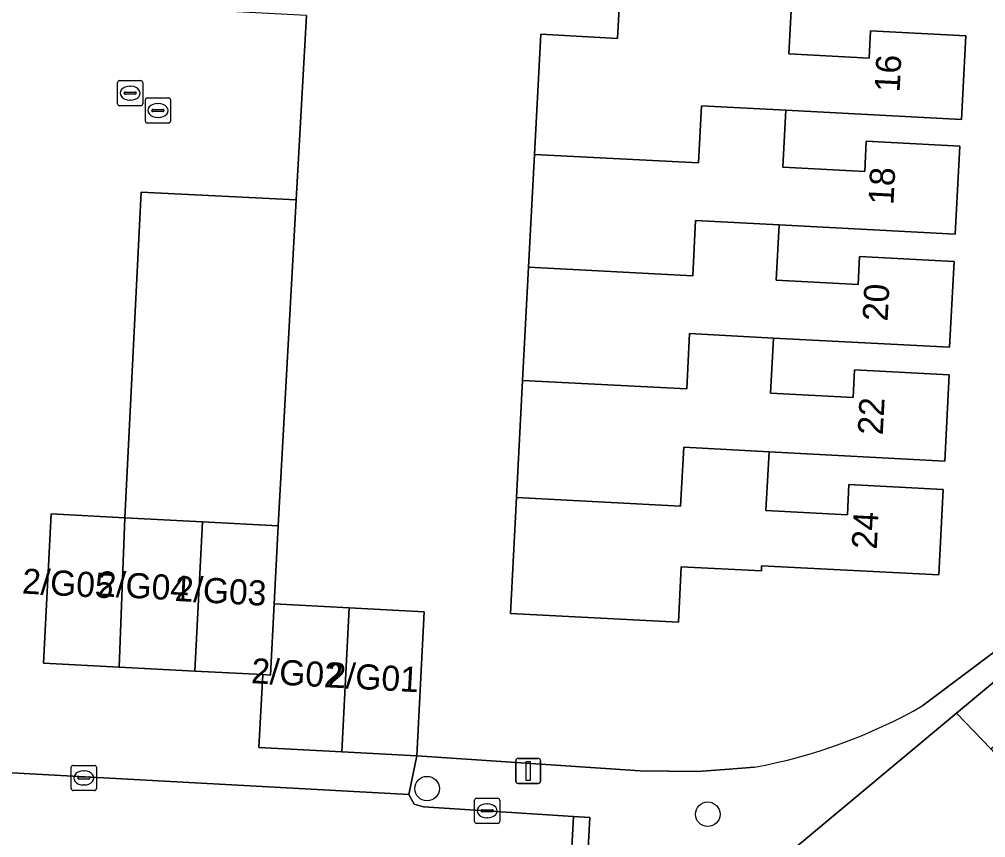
# Model space of a CAD drawing. Extents: x 162989 to 165008, y 383432 to 384338.
# Drawn here: x 164752.22 to 164790.72, y 383673.27 to 383705.86 of the extents above; entities that cross this region are included whole.
import ezdxf

# ---------------------------------------------------------------- set-up
doc = ezdxf.new("R2010")
doc.units = 0
for name, color, linetype in [('IMGEO_Boom', 7, 'Continuous'), ('IMGEO_Erf', 7, 'Continuous'), ('IMGEO_Kolk', 7, 'Continuous'), ('IMGEO_Lichtmast', 7, 'Continuous'), ('IMGEO_Pand', 7, 'Continuous'), ('IMGEO_Pand_nummerreeks', 7, 'Continuous'), ('IMGEO_Parkeervlak_open', 7, 'Continuous'), ('IMGEO_Rijbaan_lokaal_gesloten', 7, 'Continuous'), ('IMGEO_Rijbaan_lokaal_open', 7, 'Continuous'), ('IMGEO_Rioolput', 7, 'Continuous'), ('IMGEO_Voetpad_open', 7, 'Continuous')]:
    doc.layers.add(name, color=color, linetype=linetype)

msp = doc.modelspace()

# ---------------------------------------------------------------- linework, layer by layer
at = {"layer": 'IMGEO_Boom'}
for centre in [(164768.467, 383675.222), (164779.649, 383674.202)]:
    msp.add_circle(centre, 0.489, dxfattribs=at)
at = {"layer": 'IMGEO_Erf'}
for points in [[(164785.272, 383687.33), (164789.026, 383687.133), (164788.847, 383683.731), (164781.795, 383684.101), (164781.784, 383683.89), (164778.592, 383684.058), (164778.477, 383681.852), (164771.786, 383682.203), (164772.028, 383686.816), (164772.273, 383691.48), (164772.51, 383695.99), (164772.746, 383700.48), (164772.997, 383705.262), (164776.054, 383705.101), (164776.158, 383707.078)], [(164782.993, 383706.718), (164782.876, 383704.484), (164786.073, 383704.316), (164786.13, 383705.404), (164789.931, 383705.205), (164789.756, 383701.873), (164782.753, 383702.241), (164782.634, 383699.966), (164785.899, 383699.794), (164785.962, 383701.004), (164789.689, 383700.808), (164789.505, 383697.307), (164782.494, 383697.675), (164782.379, 383695.475), (164785.641, 383695.303), (164785.699, 383696.415), (164789.459, 383696.217), (164789.279, 383692.797), (164782.267, 383693.165), (164782.152, 383690.972), (164785.439, 383690.799), (164785.497, 383691.895), (164789.268, 383691.697), (164789.088, 383688.267), (164782.089, 383688.635), (164781.966, 383686.295), (164785.209, 383686.125), (164785.272, 383687.33)], [(164763.659, 383706.018), (164763.255, 383698.67), (164762.541, 383685.69), (164762.378, 383682.581), (164765.368, 383682.424), (164768.357, 383682.267), (164768.055, 383676.529), (164776.961, 383675.933), (164779.239, 383675.899), (164780.326, 383675.983), (164781.51, 383676.075)], [(164788.217, 383678.528), (164791.135, 383680.718)]]:
    msp.add_lwpolyline(points, dxfattribs=at)
msp.add_arc((164777.66, 383696.998), 21.274, 280.427, 299.7517, dxfattribs=at)
at = {"layer": 'IMGEO_Kolk'}
for p, q in [((164757.247, 383701.803), (164757.247, 383702.655)), ((164757.322, 383702.729), (164758.174, 383702.729)), ((164758.248, 383702.655), (164758.248, 383701.803)), ((164757.506, 383702.223), (164757.506, 383702.235)), ((164757.944, 383702.186), (164757.546, 383702.186)), ((164757.549, 383702.272), (164757.947, 383702.272)), ((164757.735, 383702.509), (164757.76, 383702.509)), ((164757.99, 383702.235), (164757.99, 383702.223)), ((164757.758, 383701.949), (164757.733, 383701.949)), ((164758.174, 383701.729), (164757.322, 383701.729)), ((164754.294, 383675.221), (164754.294, 383676.073)), ((164754.369, 383676.147), (164755.221, 383676.147)), ((164755.295, 383676.073), (164755.295, 383675.221)), ((164754.553, 383675.641), (164754.553, 383675.653)), ((164754.596, 383675.69), (164754.994, 383675.69)), ((164754.782, 383675.927), (164754.807, 383675.927)), ((164755.037, 383675.653), (164755.037, 383675.641)), ((164754.991, 383675.604), (164754.593, 383675.604)), ((164754.805, 383675.367), (164754.78, 383675.367)), ((164755.221, 383675.147), (164754.369, 383675.147)), ((164770.433, 383674.839), (164771.285, 383674.839)), ((164770.358, 383673.913), (164770.358, 383674.765)), ((164770.846, 383674.619), (164770.871, 383674.619)), ((164771.359, 383674.765), (164771.359, 383673.913)), ((164770.617, 383674.333), (164770.617, 383674.345)), ((164771.055, 383674.296), (164770.657, 383674.296)), ((164770.66, 383674.382), (164771.058, 383674.382)), ((164771.101, 383674.345), (164771.101, 383674.333)), ((164771.285, 383673.839), (164770.433, 383673.839)), ((164770.869, 383674.059), (164770.844, 383674.059))]:
    msp.add_line(p, q, dxfattribs=at)
for points in [[(164757.247, 383701.803), (164757.247, 383702.655)], [(164757.322, 383702.729), (164758.174, 383702.729)], [(164758.248, 383702.655), (164758.248, 383701.803)], [(164758.174, 383701.729), (164757.322, 383701.729)], [(164754.294, 383675.221), (164754.294, 383676.073)], [(164754.369, 383676.147), (164755.221, 383676.147)], [(164755.295, 383676.073), (164755.295, 383675.221)], [(164755.221, 383675.147), (164754.369, 383675.147)], [(164770.433, 383674.839), (164771.285, 383674.839)], [(164770.358, 383673.913), (164770.358, 383674.765)], [(164771.359, 383674.765), (164771.359, 383673.913)], [(164771.285, 383673.839), (164770.433, 383673.839)]]:
    msp.add_lwpolyline(points, dxfattribs=at)
for centre, radius, start, end in [((164757.324, 383702.653), 0.0765, 91.552, 178.448), ((164757.324, 383702.653), 0.0765, 91.552, 178.448), ((164758.172, 383702.653), 0.0765, 1.552, 88.448), ((164758.172, 383702.653), 0.0765, 1.552, 88.448), ((164757.546, 383702.232), 0.0403, 85.8775, 175.7526), ((164757.543, 383702.222), 0.0366, 178.938, 274.7102), ((164757.947, 383702.229), 0.043, 264.8664, 352.4533), ((164757.951, 383702.234), 0.0386, 1.7309, 96.639), ((164757.324, 383701.805), 0.0765, 181.552, 268.448), ((164757.324, 383701.805), 0.0765, 181.552, 268.448), ((164758.172, 383701.805), 0.0765, 271.552, 358.448), ((164758.172, 383701.805), 0.0765, 271.552, 358.448), ((164754.371, 383676.071), 0.0765, 91.552, 178.448), ((164754.371, 383676.071), 0.0765, 91.552, 178.448), ((164755.219, 383676.071), 0.0765, 1.552, 88.448), ((164755.219, 383676.071), 0.0765, 1.552, 88.448), ((164754.593, 383675.65), 0.0403, 85.8775, 175.7526), ((164754.59, 383675.64), 0.0366, 178.938, 274.7102), ((164754.994, 383675.647), 0.043, 264.8664, 352.4533), ((164754.998, 383675.652), 0.0386, 1.7309, 96.639), ((164754.371, 383675.223), 0.0765, 181.552, 268.448), ((164754.371, 383675.223), 0.0765, 181.552, 268.448), ((164755.219, 383675.223), 0.0765, 271.552, 358.448), ((164755.219, 383675.223), 0.0765, 271.552, 358.448), ((164770.435, 383674.763), 0.0765, 91.552, 178.448), ((164770.435, 383674.763), 0.0765, 91.552, 178.448), ((164771.283, 383674.763), 0.0765, 1.552, 88.448), ((164771.283, 383674.763), 0.0765, 1.552, 88.448), ((164770.657, 383674.342), 0.0403, 85.8775, 175.7526), ((164770.654, 383674.332), 0.0366, 178.938, 274.7102), ((164771.058, 383674.339), 0.043, 264.8664, 352.4533), ((164771.062, 383674.344), 0.0386, 1.7309, 96.639), ((164770.435, 383673.915), 0.0765, 181.552, 268.448), ((164770.435, 383673.915), 0.0765, 181.552, 268.448), ((164771.283, 383673.915), 0.0765, 271.552, 358.448), ((164771.283, 383673.915), 0.0765, 271.552, 358.448)]:
    msp.add_arc(centre, radius, start, end, dxfattribs=at)
for centre, major_axis, ratio, start_param, end_param in [((164757.734, 383702.229), (-0.387, 0.002), 0.722429, 4.712389, 7.853982), ((164757.759, 383702.229), (-0.39, 0.002), 0.717154, 1.570796, 4.712389), ((164754.781, 383675.647), (-0.387, 0.002), 0.722429, 4.712389, 7.853982), ((164754.806, 383675.647), (-0.39, 0.002), 0.717154, 1.570796, 4.712389), ((164770.845, 383674.339), (-0.387, 0.002), 0.722429, 4.712389, 7.853982), ((164770.87, 383674.339), (-0.39, 0.002), 0.717154, 1.570796, 4.712389)]:
    msp.add_ellipse(centre, major_axis=major_axis, ratio=ratio, start_param=start_param, end_param=end_param, dxfattribs=at)
at = {"layer": 'IMGEO_Lichtmast'}
for p, q in [((164772.101, 383676.425), (164772.891, 383676.425)), ((164772.891, 383676.425), (164772.101, 383676.425)), ((164772.001, 383675.525), (164772.001, 383676.325)), ((164772.001, 383676.325), (164772.001, 383675.525)), ((164772.991, 383676.325), (164772.991, 383675.525)), ((164772.991, 383675.525), (164772.991, 383676.325)), ((164772.891, 383675.425), (164772.101, 383675.425)), ((164772.101, 383675.425), (164772.891, 383675.425))]:
    msp.add_line(p, q, dxfattribs=at)
msp.add_lwpolyline([(164772.421, 383676.3), (164772.571, 383676.3), (164772.571, 383675.55), (164772.421, 383675.55), (164772.421, 383676.3)], dxfattribs=at)
for centre, start, end in [((164772.101, 383676.325), 90, 180), ((164772.101, 383676.325), 90, 180), ((164772.891, 383676.325), 0, 90), ((164772.891, 383676.325), 360, 90), ((164772.101, 383675.525), 180, 270), ((164772.101, 383675.525), 180, 270), ((164772.891, 383675.525), 270, 0), ((164772.891, 383675.525), 270, 0)]:
    msp.add_arc(centre, 0.1, start, end, dxfattribs=at)
at = {"layer": 'IMGEO_Pand'}
for points in [[(164776.158, 383707.078), (164776.054, 383705.101), (164772.997, 383705.262), (164772.746, 383700.48), (164779.283, 383700.14), (164779.403, 383702.415), (164782.753, 383702.241), (164789.756, 383701.873), (164789.931, 383705.205), (164786.13, 383705.404), (164786.073, 383704.316), (164782.876, 383704.484), (164782.993, 383706.718)], [(164782.753, 383702.241), (164779.403, 383702.415), (164779.283, 383700.14), (164772.746, 383700.48), (164772.51, 383695.99), (164779.048, 383695.649), (164779.163, 383697.851), (164782.494, 383697.675), (164789.505, 383697.307), (164789.689, 383700.808), (164785.962, 383701.004), (164785.899, 383699.794), (164782.634, 383699.966)], [(164772.51, 383695.99), (164772.273, 383691.48), (164778.811, 383691.142), (164778.926, 383693.341), (164782.267, 383693.165), (164789.279, 383692.797), (164789.459, 383696.217), (164785.699, 383696.415), (164785.641, 383695.303), (164782.379, 383695.475), (164782.494, 383697.675), (164779.163, 383697.851), (164779.048, 383695.649)], [(164782.089, 383688.635), (164789.088, 383688.267), (164789.268, 383691.697), (164785.497, 383691.895), (164785.439, 383690.799), (164782.152, 383690.972), (164782.267, 383693.165), (164778.926, 383693.341), (164778.811, 383691.142), (164772.273, 383691.48), (164772.028, 383686.816), (164778.566, 383686.473), (164778.689, 383688.815)], [(164782.089, 383688.635), (164778.689, 383688.815), (164778.566, 383686.473), (164772.028, 383686.816), (164771.786, 383682.203), (164778.477, 383681.852), (164778.592, 383684.058), (164781.784, 383683.89), (164781.795, 383684.101), (164788.847, 383683.731), (164789.026, 383687.133), (164785.272, 383687.33), (164785.209, 383686.125), (164781.966, 383686.295)], [(164756.199, 383680.063), (164756.43, 383686.011), (164753.497, 383686.165), (164753.185, 383680.221)], [(164756.199, 383680.063), (164759.214, 383679.904), (164759.526, 383685.848), (164756.43, 383686.011)], [(164761.919, 383679.762), (164762.229, 383679.746), (164762.378, 383682.581), (164762.541, 383685.69), (164759.526, 383685.848), (164759.214, 383679.904)], [(164765.368, 383682.424), (164762.378, 383682.581), (164762.229, 383679.746), (164761.919, 383679.762), (164761.766, 383676.86), (164765.066, 383676.686)], [(164765.368, 383682.424), (164765.066, 383676.686), (164768.055, 383676.529), (164768.357, 383682.267)]]:
    msp.add_lwpolyline(points, close=True, dxfattribs=at)
at = {"layer": 'IMGEO_Parkeervlak_open'}
msp.add_lwpolyline([(164756.43, 383686.011), (164759.526, 383685.848), (164762.541, 383685.69), (164763.255, 383698.67), (164757.075, 383698.978)], close=True, dxfattribs=at)
at = {"layer": 'IMGEO_Rijbaan_lokaal_gesloten'}
msp.add_lwpolyline([(164865.362, 383741.602), (164865.236, 383741.476), (164845.878, 383725.171), (164797.964, 383685.231), (164797.855, 383685.141), (164789.554, 383678.222), (164790.93, 383676.807), (164809.25, 383691.971), (164863.654, 383737.449)], dxfattribs=at)
at = {"layer": 'IMGEO_Rijbaan_lokaal_open'}
for points in [[(164738.919, 383678.045), (164738.841, 383676.566), (164747.135, 383676.112), (164748.024, 383676.063), (164767.739, 383674.984), (164768.055, 383676.529), (164765.066, 383676.686), (164761.766, 383676.86), (164761.919, 383679.762), (164759.214, 383679.904), (164756.199, 383680.063), (164753.185, 383680.221), (164753.497, 383686.165), (164756.43, 383686.011), (164757.075, 383698.978), (164763.255, 383698.67), (164763.659, 383706.018), (164751.796, 383706.643), (164749.625, 383706.757), (164748.548, 383686.453), (164748.248, 383680.504), (164745.187, 383680.659), (164742.351, 383680.802), (164742.203, 383677.879)], [(164747.693, 383669.506), (164763.932, 383668.77), (164773.986, 383668.17), (164774.305, 383674.114), (164768.328, 383674.503), (164767.954, 383674.607), (164767.739, 383674.984), (164748.024, 383676.063)], [(164774.625, 383668.132), (164774.785, 383671.102), (164774.944, 383674.072), (164774.305, 383674.114), (164773.986, 383668.17)]]:
    msp.add_lwpolyline(points, close=True, dxfattribs=at)
msp.add_lwpolyline([(164795.119, 383672.213), (164793.725, 383673.706), (164790.93, 383676.807), (164789.554, 383678.222), (164783.063, 383672.811), (164783.514, 383665.334), (164786.401, 383620.195), (164786.372, 383618.046), (164789.255, 383618.089), (164789.255, 383635.605), (164793.254, 383636.691)], dxfattribs=at)
at = {"layer": 'IMGEO_Rioolput'}
for p, q in [((164756.14, 383702.494), (164756.14, 383703.346)), ((164756.215, 383703.42), (164757.067, 383703.42)), ((164757.141, 383703.346), (164757.141, 383702.494)), ((164756.442, 383702.963), (164756.84, 383702.963)), ((164756.628, 383703.2), (164756.653, 383703.2)), ((164756.399, 383702.914), (164756.399, 383702.926)), ((164756.837, 383702.877), (164756.439, 383702.877)), ((164756.651, 383702.64), (164756.626, 383702.64)), ((164756.883, 383702.926), (164756.883, 383702.914)), ((164757.067, 383702.42), (164756.215, 383702.42))]:
    msp.add_line(p, q, dxfattribs=at)
for points in [[(164756.14, 383702.494), (164756.14, 383703.346)], [(164756.215, 383703.42), (164757.067, 383703.42)], [(164757.141, 383703.346), (164757.141, 383702.494)], [(164757.067, 383702.42), (164756.215, 383702.42)]]:
    msp.add_lwpolyline(points, dxfattribs=at)
for centre, radius, start, end in [((164756.217, 383703.344), 0.0765, 91.552, 178.448), ((164756.217, 383703.344), 0.0765, 91.552, 178.448), ((164757.065, 383703.344), 0.0765, 1.552, 88.448), ((164757.065, 383703.344), 0.0765, 1.552, 88.448), ((164756.439, 383702.923), 0.0403, 85.8775, 175.7526), ((164756.844, 383702.925), 0.0386, 1.7309, 96.639), ((164756.436, 383702.913), 0.0366, 178.938, 274.7102), ((164756.84, 383702.92), 0.043, 264.8664, 352.4533), ((164756.217, 383702.496), 0.0765, 181.552, 268.448), ((164756.217, 383702.496), 0.0765, 181.552, 268.448), ((164757.065, 383702.496), 0.0765, 271.552, 358.448), ((164757.065, 383702.496), 0.0765, 271.552, 358.448)]:
    msp.add_arc(centre, radius, start, end, dxfattribs=at)
for centre, major_axis, ratio, start_param, end_param in [((164756.627, 383702.92), (-0.387, 0.002), 0.722429, 4.712389, 7.853982), ((164756.652, 383702.92), (-0.39, 0.002), 0.717154, 1.570796, 4.712389)]:
    msp.add_ellipse(centre, major_axis=major_axis, ratio=ratio, start_param=start_param, end_param=end_param, dxfattribs=at)
at = {"layer": 'IMGEO_Voetpad_open'}
for points in [[(164789.554, 383678.222), (164797.855, 383685.141)], [(164791.135, 383680.718), (164788.217, 383678.528)], [(164781.51, 383676.075), (164780.326, 383675.983), (164779.239, 383675.899), (164776.961, 383675.933), (164768.055, 383676.529), (164767.739, 383674.984), (164767.954, 383674.607), (164768.328, 383674.503), (164774.305, 383674.114), (164774.944, 383674.072), (164774.785, 383671.102), (164782.797, 383669.058), (164782.586, 383672.805), (164783.063, 383672.811), (164789.554, 383678.222)]]:
    msp.add_lwpolyline(points, dxfattribs=at)
msp.add_arc((164777.66, 383696.998), 21.274, 280.427, 299.7517, dxfattribs=at)

# ---------------------------------------------------------------- texts
at = {"layer": 'IMGEO_Pand_nummerreeks'}
for s, rotation, p in [('16', 86.9935, (164787.288, 383702.937)), ('18', 86.9915, (164787.042, 383698.459)), ('20', 86.9872, (164786.81, 383693.817)), ('22', 86.996, (164786.618, 383689.286)), ('24', 86.9881, (164786.377, 383684.739)), ('2/G05', 356.8718, (164752.317, 383682.995)), ('2/G04', 356.8718, (164755.32, 383682.892)), ('2/G03', 356.8718, (164758.402, 383682.698)), ('2/G02', 356.8718, (164761.444, 383679.424)), ('2/G01', 356.8718, (164764.473, 383679.258))]:
    msp.add_text(s, height=1, rotation=rotation, dxfattribs=at).set_placement(p)

doc.saveas('drawing.dxf')
